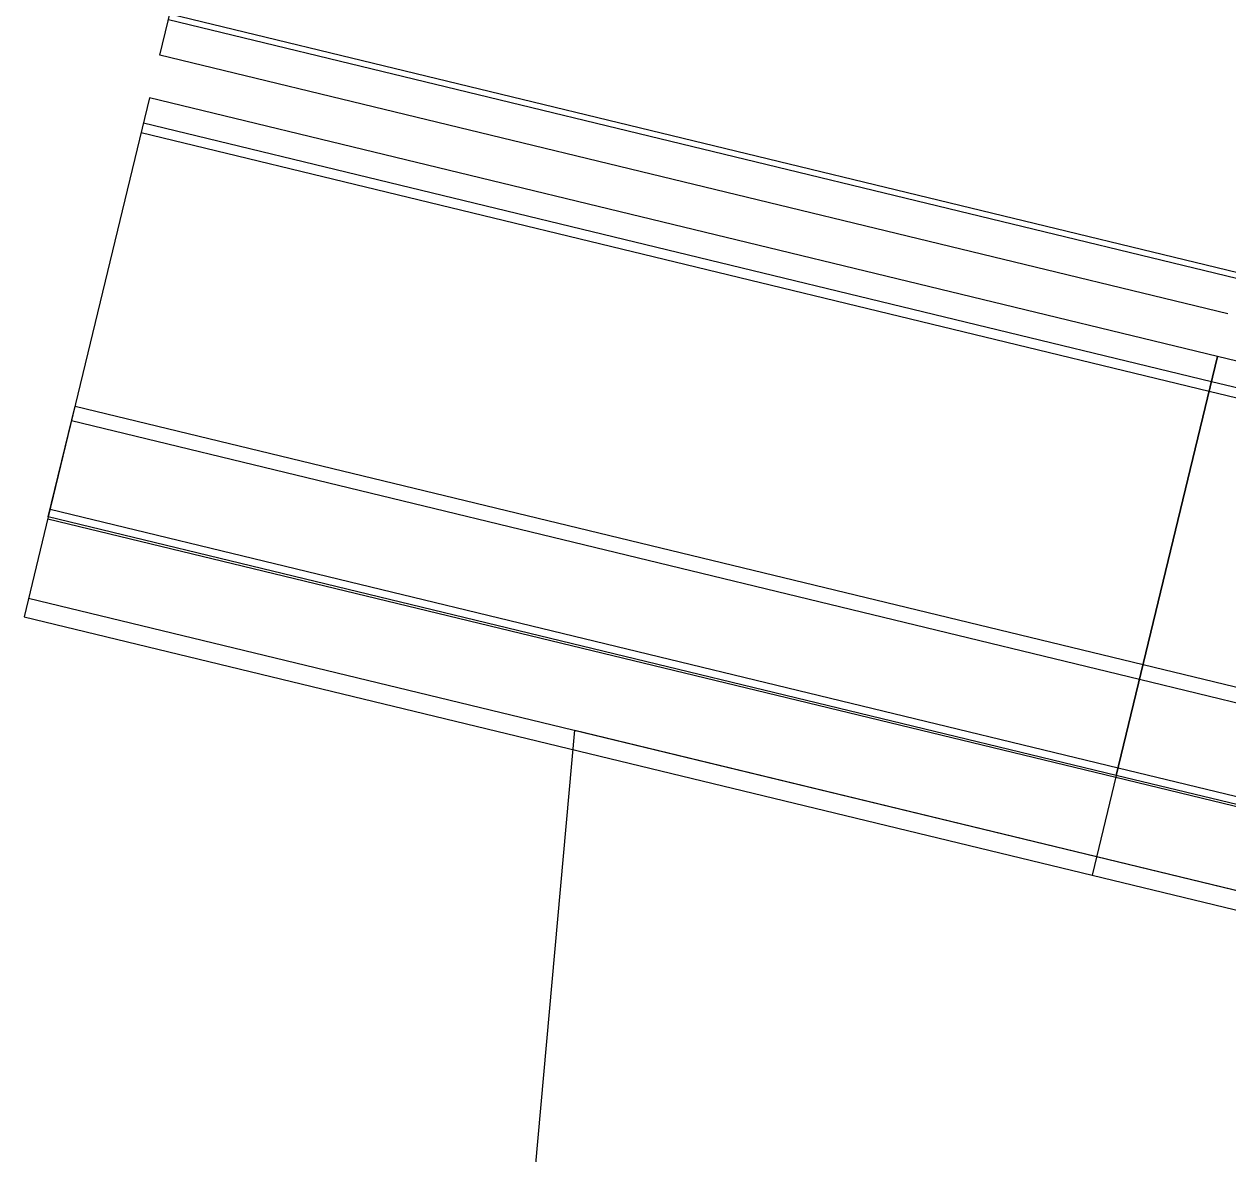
# Model space of a CAD drawing. Extents: x -7483133 to -743907, y -11317770 to -1129777.
# Drawn here: x -747597.182 to -747595.21, y -1131707.664 to -1131705.813 of the extents above; entities that cross this region are included whole.
import ezdxf

# ---------------------------------------------------------------- set-up
doc = ezdxf.new("R2010")
doc.units = 0
for name, color, linetype in [('KOMUNIKACE_UPRAVA', 7, 'Continuous'), ('PREJEZD_KCE', 7, 'Continuous'), ('ZAVER_ZIDKA', 7, 'Continuous')]:
    doc.layers.add(name, color=color, linetype=linetype)

msp = doc.modelspace()

# ---------------------------------------------------------------- linework, layer by layer
at = {"layer": 'KOMUNIKACE_UPRAVA'}
msp.add_lwpolyline([(-747596.3583, -1131707.8434), (-747596.2796, -1131706.9697), (-747592.3491, -1131707.9208), (-747592.4278, -1131708.7945)], close=True, dxfattribs=at)
at = {"layer": 'PREJEZD_KCE'}
for p, q in [((-747596.9592, -1131705.864), (-747596.7904, -1131705.1666)), ((-747596.9451, -1131705.8057), (-747595.1956, -1131706.229)), ((-747596.9429, -1131705.7964), (-747595.1934, -1131706.2198)), ((-747595.2097, -1131706.2874), (-747596.9592, -1131705.864)), ((-747596.9761, -1131705.934), (-747597.1422, -1131706.6201)), ((-747595.2266, -1131706.3573), (-747596.9761, -1131705.934)), ((-747595.2366, -1131706.3987), (-747596.9861, -1131705.9753)), ((-747595.2405, -1131706.4146), (-747596.99, -1131705.9913)), ((-747595.2266, -1131706.3573), (-747595.3927, -1131707.0435)), ((-747595.3927, -1131707.0435), (-747595.2266, -1131706.3573)), ((-747593.4771, -1131706.7807), (-747595.2266, -1131706.3573)), ((-747593.491, -1131706.838), (-747595.2405, -1131706.4146)), ((-747593.4871, -1131706.8221), (-747595.2366, -1131706.3987)), ((-747595.3927, -1131707.0435), (-747597.1422, -1131706.6201)), ((-747593.6432, -1131707.4669), (-747595.3927, -1131707.0435))]:
    msp.add_line(p, q, dxfattribs=at)
at = {"layer": 'ZAVER_ZIDKA'}
for p, q in [((-747597.1422, -1131706.6201), (-747597.0983, -1131706.4388)), ((-747597.0983, -1131706.4388), (-747595.3488, -1131706.8621)), ((-747597.104, -1131706.4625), (-747595.3545, -1131706.8859)), ((-747597.1392, -1131706.6077), (-747595.3897, -1131707.0311)), ((-747597.1422, -1131706.6201), (-747597.1818, -1131706.7838)), ((-747597.1429, -1131706.6233), (-747595.3934, -1131707.0467)), ((-747597.1744, -1131706.7531), (-747595.4249, -1131707.1765)), ((-747597.1818, -1131706.7838), (-747595.4323, -1131707.2072)), ((-747595.3927, -1131707.0435), (-747595.3488, -1131706.8621)), ((-747595.3927, -1131707.0435), (-747595.3488, -1131706.8621)), ((-747595.3488, -1131706.8621), (-747593.5993, -1131707.2855)), ((-747595.3545, -1131706.8859), (-747593.605, -1131707.3093)), ((-747595.3927, -1131707.0435), (-747595.4323, -1131707.2072)), ((-747595.3927, -1131707.0435), (-747595.4323, -1131707.2072)), ((-747595.3934, -1131707.0467), (-747593.6439, -1131707.47)), ((-747595.3897, -1131707.0311), (-747593.6402, -1131707.4544)), ((-747595.4249, -1131707.1765), (-747593.6754, -1131707.5999)), ((-747595.4323, -1131707.2072), (-747593.6828, -1131707.6306))]:
    msp.add_line(p, q, dxfattribs=at)

doc.saveas('drawing.dxf')
